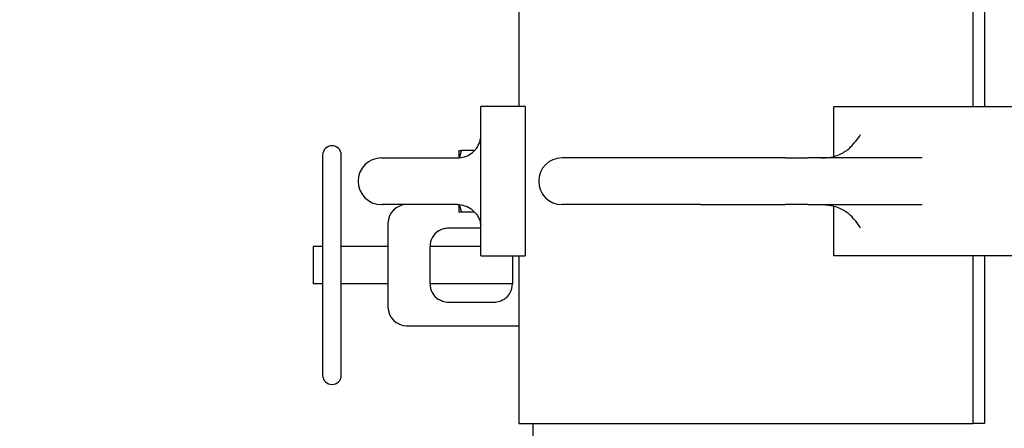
# Model space of a CAD drawing. Header units: inches. Extents: x 24 to 1128, y -74 to 748.
# Tile 468 of 557: x 399.41 to 412.6, y 511.9 to 517.38. Entities that reach past the tile are written whole.
import ezdxf

# ---------------------------------------------------------------- set-up
doc = ezdxf.new("R2010")
doc.units = ezdxf.units.IN
doc.header["$LTSCALE"] = 32
doc.header["$MEASUREMENT"] = 0
doc.layers.add('Dimension (ANSI)', color=7, linetype='Continuous', lineweight=25)
doc.layers.add('Visible (ANSI)', color=7, linetype='Continuous', lineweight=30)
doc.styles.add('Note Text (ANSI)', font='tahoma.ttf')
doc.dimstyles.new('Architectural (ANSI)', dxfattribs={"dimscale": 32, "dimtxt": 0.125, "dimasz": 0.098425, "dimexe": 0.125, "dimexo": 0.0625, "dimgap": 0.031496, "dimtad": 0, "dimtih": 1, "dimtoh": 1, "dimdec": 4, "dimrnd": 1e-08, "dimzin": 3, "dimdsep": 46, "dimlunit": 4, "dimtxsty": 'Note Text (ANSI)', "dimcen": 0.09, "dimdle": 0.393701, "dimclrd": 256, "dimclre": 256, "dimclrt": 256, "dimadec": 0, "dimazin": 3, "dimtfac": 0.96, "dimtofl": 0, "dimtmove": 0, "dimatfit": 3, "dimfxl": 1, "dimfrac": 2, "dimtolj": 1, "dimtzin": 12, "dimlwd": -1, "dimlwe": -1, "dimarcsym": 0})

# ---------------------------------------------------------------- blocks, each defined once
blk = doc.blocks.new('*D22')
at = {"layer": 'Defpoints', "color": 0, "transparency": 16777216}
for p in [(449.636, 707.273), (363.012, 481.711), (485.539, 481.711)]:
    blk.add_point(p, dxfattribs=at)
at = {"layer": 'Dimension (ANSI)', "transparency": 16777216}
for p, q in [((447.636, 707.273), (359.012, 707.273)), ((363.012, 704.123), (363.012, 605.025)), ((363.012, 484.861), (363.012, 597.959)), ((483.539, 481.711), (359.012, 481.711))]:
    blk.add_line(p, q, dxfattribs=at)
for points in [[(362.488, 704.123), (363.537, 704.123), (363.012, 707.273)], [(362.488, 484.861), (363.537, 484.861), (363.012, 481.711)]]:
    blk.add_solid(points, dxfattribs=at)
at = {"layer": 'Dimension (ANSI)', "transparency": 16777216, "insert": (349.864, 604.017), "char_height": 4, "attachment_point": 1, "style": 'Note Text (ANSI)'}
blk.add_mtext('\\A1;18\'-9 9/16"', dxfattribs=at)

msp = doc.modelspace()

# ---------------------------------------------------------------- linework, layer by layer
at = {"layer": 'Visible (ANSI)'}
for p, q in [((412.17889, 516.21141), (412.17889, 522.71141)), ((412.33102, 522.71141), (412.33102, 516.21141)), ((406.09058, 519.21141), (406.09058, 516.21141)), ((406.17783, 516.21141), (405.58086, 516.21141)), ((405.58086, 515.22505), (405.58086, 516.21141)), ((406.17783, 516.21141), (406.17783, 514.21141)), ((410.31183, 516.21141), (413.81913, 516.21141)), ((410.31183, 515.54461), (410.31183, 516.21141)), ((405.28783, 515.62479), (405.28784, 515.6248)), ((405.50026, 515.6248), (405.32381, 515.6248)), ((403.46405, 515.56141), (403.46405, 512.61141)), ((403.71405, 512.61141), (403.71405, 515.56141)), ((404.25076, 515.52391), (404.26345, 515.52391)), ((404.26345, 515.52391), (404.81298, 515.52391)), ((404.81298, 515.52391), (405.269, 515.52391)), ((408.52647, 515.52391), (406.67026, 515.52391)), ((409.65881, 515.52391), (408.52647, 515.52391)), ((409.65881, 515.52391), (409.96541, 515.52391)), ((411.49558, 515.52391), (409.96541, 515.52391)), ((405.58086, 515.19778), (405.58086, 515.22505)), ((405.58086, 514.21141), (405.58086, 515.19778)), ((404.25076, 514.89891), (404.26345, 514.89891)), ((404.81298, 514.89891), (404.26345, 514.89891)), ((405.269, 514.89891), (404.81298, 514.89891)), ((405.28783, 514.79804), (405.28784, 514.79803)), ((405.50026, 514.79803), (405.32381, 514.79803)), ((408.52647, 514.89891), (406.67026, 514.89891)), ((408.52647, 514.89891), (409.65881, 514.89891)), ((409.96541, 514.89891), (409.65881, 514.89891)), ((409.96541, 514.89891), (411.49558, 514.89891)), ((410.31183, 514.21141), (410.31183, 514.87821)), ((404.33905, 514.64891), (404.33905, 514.08641)), ((405.15205, 514.58641), (405.58086, 514.58641)), ((403.33905, 514.33641), (403.33905, 513.83641)), ((403.46405, 514.33641), (403.33905, 514.33641)), ((404.33905, 514.33641), (403.71405, 514.33641)), ((404.90205, 513.83641), (404.90205, 514.33641)), ((405.58086, 514.33641), (404.90205, 514.33641)), ((405.58086, 514.21141), (406.17783, 514.21141)), ((406.00655, 514.21141), (406.00655, 513.83641)), ((406.09058, 514.21141), (406.09058, 511.96141)), ((413.81913, 514.21141), (410.31183, 514.21141)), ((412.17889, 511.96141), (412.17889, 514.21141)), ((412.33102, 514.21141), (412.33102, 511.96141)), ((404.33905, 514.08641), (404.33905, 513.52391)), ((403.46405, 513.83641), (403.33905, 513.83641)), ((404.33905, 513.83641), (403.71405, 513.83641)), ((406.00655, 513.83641), (404.90205, 513.83641)), ((405.75655, 513.58641), (405.15205, 513.58641)), ((404.58905, 513.27391), (406.09058, 513.27391)), ((406.09058, 511.96141), (412.17889, 511.96141)), ((406.27808, 511.96141), (406.27808, 507.57821)), ((412.33102, 511.96141), (412.17889, 511.96141))]:
    msp.add_line(p, q, dxfattribs=at)
for centre, radius, start, end in [((403.58905, 515.56141), 0.125, 0, 180), ((404.25076, 515.21141), 0.3125, 90, 270), ((406.67026, 515.21141), 0.3125, 90, 270), ((404.58905, 514.64891), 0.25, 90, 180), ((405.15205, 514.33641), 0.25, 123.55731, 180), ((405.15205, 513.83641), 0.25, 180, 236.44269), ((405.75655, 513.83641), 0.25, 303.55731, 0), ((404.58905, 513.52391), 0.25, 180, 270), ((403.58905, 512.61141), 0.125, 180, 0)]:
    msp.add_arc(centre, radius, start, end, dxfattribs=at)
for major_axis, start_param, end_param in [((0, 0.41339), 0.00691901, 0.71183015), ((0, -0.41339), 5.57135516, 6.2762663)]:
    msp.add_ellipse((405.28784, 515.21141), major_axis=major_axis, ratio=0.00399463, start_param=start_param, end_param=end_param, dxfattribs=at)
for points, knots in [([(410.53699, 515.67176), (410.58538, 515.72328), (410.63042, 515.77127), (410.6684, 515.8361), (410.66849, 515.83626), (410.66858, 515.83641)], [1.555777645, 1.555777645, 1.555777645, 1.555777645, 2.336114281, 2.336114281, 2.337996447, 2.337996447, 2.337996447, 2.337996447]), ([(405.269, 515.52391), (405.30192, 515.52391), (405.33484, 515.5291), (405.39743, 515.54932), (405.42709, 515.56435), (405.48026, 515.60275), (405.50377, 515.6261), (405.54238, 515.67883), (405.55749, 515.7082), (405.57394, 515.75815), (405.57836, 515.77775), (405.58086, 515.79759)], [-1.57079633, -1.57079633, -1.57079633, -1.57079633, -1.25743829, -1.25743829, -0.94408026, -0.94408026, -0.63072222, -0.63072222, -0.31736419, -0.31736419, -0.12491563, -0.12491563, -0.12491563, -0.12491563]), ([(410.15182, 515.52391), (410.18354, 515.52391), (410.21525, 515.5263), (410.27708, 515.53564), (410.30719, 515.5426), (410.36433, 515.56049), (410.39136, 515.57142), (410.44113, 515.59631), (410.46386, 515.61026), (410.50427, 515.63999), (410.52194, 515.65576), (410.53698, 515.6718)], [-1.570796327, -1.570796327, -1.570796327, -1.570796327, -1.386665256, -1.386665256, -1.202534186, -1.202534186, -1.018403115, -1.018403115, -0.834272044, -0.834272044, -0.650140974, -0.650140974, -0.650140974, -0.650140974]), ([(405.269, 514.89891), (405.30192, 514.89891), (405.33484, 514.89373), (405.39743, 514.8735), (405.42709, 514.85847), (405.48026, 514.82008), (405.50377, 514.79672), (405.54238, 514.74399), (405.55749, 514.71463), (405.57394, 514.66467), (405.57836, 514.64507), (405.58086, 514.62524)], [-1.57079633, -1.57079633, -1.57079633, -1.57079633, -1.25743829, -1.25743829, -0.94408026, -0.94408026, -0.63072222, -0.63072222, -0.31736419, -0.31736419, -0.12491563, -0.12491563, -0.12491563, -0.12491563]), ([(410.15182, 514.89891), (410.18354, 514.89891), (410.21525, 514.89653), (410.27708, 514.88718), (410.30719, 514.88023), (410.36433, 514.86234), (410.39136, 514.85141), (410.44113, 514.82652), (410.46386, 514.81256), (410.50427, 514.78284), (410.52194, 514.76707), (410.53698, 514.75103)], [-1.570796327, -1.570796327, -1.570796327, -1.570796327, -1.386665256, -1.386665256, -1.202534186, -1.202534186, -1.018403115, -1.018403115, -0.834272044, -0.834272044, -0.650140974, -0.650140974, -0.650140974, -0.650140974]), ([(410.66858, 514.58641), (410.66849, 514.58657), (410.6684, 514.58673), (410.63037, 514.65165), (410.58511, 514.69993), (410.53701, 514.7511)], [-0.001682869, -0.001682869, -0.001682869, -0.001682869, 0, 0, 0.698687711, 0.698687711, 0.698687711, 0.698687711]), ([(405.01386, 514.54475), (405.03718, 514.56022), (405.08223, 514.58021), (405.13106, 514.58641), (405.15205, 514.58641)], [0, 0, 0, 0, 0.319889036, 0.559805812, 0.559805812, 0.559805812, 0.559805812]), ([(405.15205, 513.58641), (405.12407, 513.58641), (405.07533, 513.5947), (405.03135, 513.61648), (405.01386, 513.62808)], [-5.227447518, -5.227447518, -5.227447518, -5.227447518, -4.907558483, -4.667641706, -4.667641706, -4.667641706, -4.667641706]), ([(405.89475, 513.62808), (405.87725, 513.61648), (405.83328, 513.5947), (405.78454, 513.58641), (405.75655, 513.58641)], [0, 0, 0, 0, 0.239916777, 0.559805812, 0.559805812, 0.559805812, 0.559805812])]:
    msp.add_open_spline(points, degree=3, knots=knots, dxfattribs=at)
for points, weights in [([(405.28784, 515.6248), (405.28784, 515.6248), (405.32381, 515.6248)], [1.00105680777, 1.0427312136, 1.01001874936]), ([(405.32381, 515.6248), (405.30625, 515.57247), (405.2971, 515.52517)], [1.01001874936, 1.02540035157, 1.02433547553]), ([(405.32381, 514.79803), (405.28784, 514.79803), (405.28784, 514.79803)], [1.01001874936, 1.0427312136, 1.00105680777]), ([(405.2971, 514.89766), (405.30625, 514.85036), (405.32381, 514.79803)], [1.02433547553, 1.02540035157, 1.01001874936])]:
    msp.add_rational_spline(points, weights, degree=2, dxfattribs=at)

# ---------------------------------------------------------------- dimensions: what is measured, and where the dimension line sits
at = {"layer": 'Dimension (ANSI)'}
dim = msp.add_linear_dim(base=(363.01247, 481.71141), p1=(449.63555, 707.27291), p2=(485.53905, 481.71141), angle=270, dimstyle='Architectural (ANSI)', override={"dimgap": 0.031496, "dimdec": 4, "dimlfac": 1, "dimtol": 0, "dimlim": 0, "dimtp": 0, "dimtm": 0, "dimtdec": 2, "dimatfit": 1}, dxfattribs=at)
dim.commit()
dim.dimension.update_dxf_attribs({"geometry": '*D22', "text_midpoint": (363.01247, 601.49216), "dimtype": 160})

doc.saveas('drawing.dxf')
